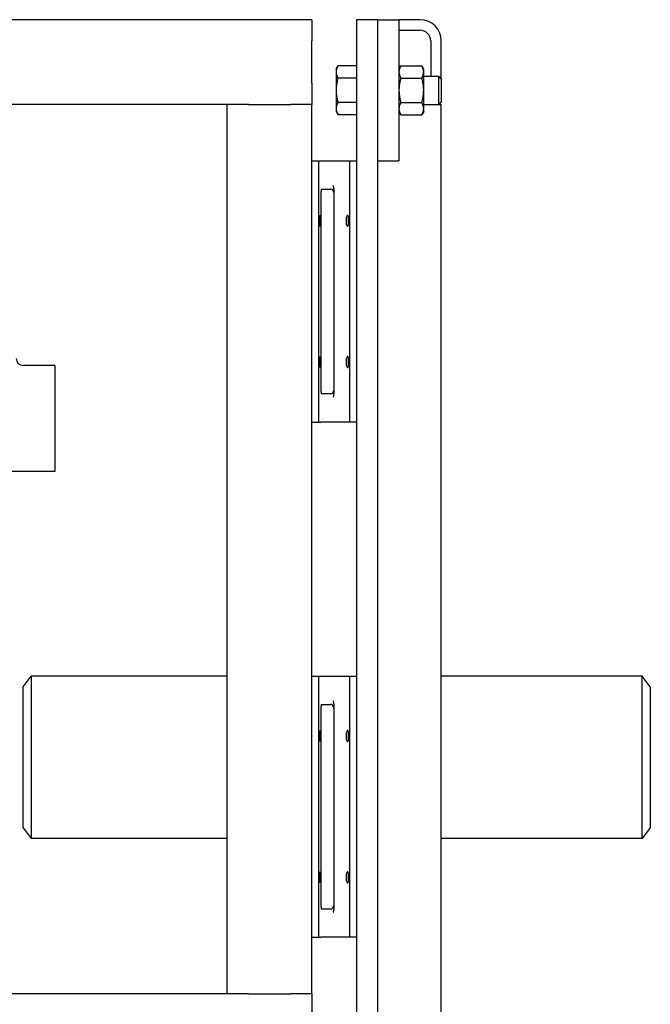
# Model space of a CAD drawing. Header units: inches. Extents: x 18 to 846, y -44 to 561.
# Tile 546 of 642: x 770 to 781, y 210 to 228. Entities that reach past the tile are written whole.
import ezdxf

# ---------------------------------------------------------------- set-up
doc = ezdxf.new("R2010")
doc.units = ezdxf.units.IN
doc.header["$LTSCALE"] = 24
doc.header["$MEASUREMENT"] = 0
doc.layers.add('Visible (ANSI)', color=7, linetype='Continuous', lineweight=30)

msp = doc.modelspace()

# ---------------------------------------------------------------- linework, layer by layer
at = {"layer": 'Visible (ANSI)'}
for p, q in [((774.70632, 227.7065), (752.70632, 227.7065)), ((774.70632, 227.7065), (774.70632, 227.3315)), ((775.8758, 227.7065), (775.5008, 227.7065)), ((775.5008, 227.7065), (775.5008, 193.61183)), ((775.8758, 193.61183), (775.8758, 227.7065)), ((775.8758, 227.7065), (776.2508, 227.7065)), ((776.2508, 227.7065), (776.2508, 225.2065)), ((776.6258, 227.7065), (776.2508, 227.7065)), ((776.2508, 227.519), (776.6258, 227.519)), ((774.70632, 226.5815), (774.70632, 227.3315)), ((776.8133, 227.3315), (776.8133, 226.7065)), ((777.0008, 226.65931), (777.0008, 227.3315)), ((775.1368, 226.8315), (775.17029, 226.88951)), ((775.5008, 226.88951), (775.17029, 226.88951)), ((775.5008, 226.88951), (775.5008, 226.78126)), ((776.2508, 226.8315), (776.2843, 226.88951)), ((776.2843, 226.88951), (776.65531, 226.88951)), ((776.6888, 226.8315), (776.65531, 226.88951)), ((775.1368, 226.8315), (775.1368, 226.78126)), ((775.1368, 226.78126), (775.1368, 226.4565)), ((775.5008, 226.8315), (775.5008, 226.8315)), ((775.5008, 226.78126), (775.5008, 226.67301)), ((776.6888, 226.78126), (776.6888, 226.8315)), ((776.6888, 226.4565), (776.6888, 226.78126)), ((776.6888, 226.7065), (776.95503, 226.7065)), ((776.95503, 226.2065), (776.95503, 226.7065)), ((777.0008, 226.65931), (776.95503, 226.7065)), ((774.70632, 226.5815), (774.70632, 226.2065)), ((775.5008, 226.67301), (775.17029, 226.67301)), ((775.5008, 226.67301), (775.5008, 226.4565)), ((776.2843, 226.67301), (776.65531, 226.67301)), ((777.0008, 226.65931), (777.0008, 226.25369)), ((775.1368, 226.4565), (775.1368, 226.13174)), ((775.5008, 226.4565), (775.5008, 226.24)), ((776.6888, 226.13174), (776.6888, 226.4565)), ((773.20632, 226.2065), (754.20632, 226.2065)), ((773.20632, 210.4565), (773.20632, 226.2065)), ((773.58132, 226.2065), (773.20632, 226.2065)), ((773.58132, 226.2065), (774.33132, 226.2065)), ((774.70632, 226.2065), (774.33132, 226.2065)), ((774.70632, 210.4565), (774.70632, 226.2065)), ((775.5008, 226.24), (775.17029, 226.24)), ((775.5008, 226.24), (775.5008, 226.13174)), ((776.2843, 226.24), (776.65531, 226.24)), ((776.6888, 226.2065), (776.95503, 226.2065)), ((777.0008, 226.25369), (776.95503, 226.2065)), ((776.95503, 226.2065), (777.0008, 226.2065)), ((777.0008, 205.90931), (777.0008, 226.2065)), ((775.1368, 226.13174), (775.1368, 226.0815)), ((775.1368, 226.0815), (775.17029, 226.02349)), ((775.5008, 226.02349), (775.17029, 226.02349)), ((775.5008, 226.13174), (775.5008, 226.02349)), ((775.5008, 226.0815), (775.5008, 226.0815)), ((776.2508, 226.0815), (776.2843, 226.02349)), ((776.2843, 226.02349), (776.65531, 226.02349)), ((776.6888, 226.0815), (776.65531, 226.02349)), ((776.6888, 226.0815), (776.6888, 226.13174)), ((774.70632, 225.2065), (774.83132, 225.2065)), ((774.83132, 220.5815), (774.83132, 225.2065)), ((774.83132, 225.2065), (774.86818, 225.2065)), ((774.86818, 225.2065), (775.3758, 225.2065)), ((775.3758, 225.2065), (775.5008, 225.2065)), ((775.3758, 225.2065), (775.3758, 220.5815)), ((775.8758, 225.2065), (776.2508, 225.2065)), ((774.86968, 221.12317), (774.86968, 224.66484)), ((774.87104, 224.7065), (775.03555, 224.7065)), ((775.09805, 224.7129), (775.09805, 221.0751)), ((770.1508, 221.5815), (769.5908, 221.5815)), ((770.1508, 221.5815), (770.1508, 219.7065)), ((775.03555, 221.0815), (774.87104, 221.0815)), ((774.70632, 220.5815), (774.83132, 220.5815)), ((774.83132, 220.5815), (774.86818, 220.5815)), ((775.3758, 220.5815), (774.86818, 220.5815)), ((775.5008, 220.5815), (775.3758, 220.5815)), ((770.1508, 219.7065), (769.23903, 219.7065)), ((769.5908, 215.894), (769.73468, 216.0815)), ((769.73468, 216.0815), (769.73468, 213.2065)), ((773.20632, 216.0815), (769.73468, 216.0815)), ((774.70632, 216.0815), (774.83132, 216.0815)), ((774.83132, 211.4565), (774.83132, 216.0815)), ((774.83132, 216.0815), (774.86818, 216.0815)), ((774.86818, 216.0815), (775.3758, 216.0815)), ((775.3758, 216.0815), (775.5008, 216.0815)), ((775.3758, 216.0815), (775.3758, 211.4565)), ((780.56193, 216.0815), (777.0008, 216.0815)), ((780.56193, 213.2065), (780.56193, 216.0815)), ((780.7058, 215.894), (780.56193, 216.0815)), ((769.5908, 213.394), (769.5908, 215.894)), ((780.7058, 215.894), (780.7058, 213.394)), ((774.86968, 211.99817), (774.86968, 215.53984)), ((774.87104, 215.5815), (775.03555, 215.5815)), ((775.09805, 215.5879), (775.09805, 211.9501)), ((769.5908, 213.394), (769.73468, 213.2065)), ((780.7058, 213.394), (780.56193, 213.2065)), ((773.20632, 213.2065), (769.73468, 213.2065)), ((780.56193, 213.2065), (777.0008, 213.2065)), ((775.03555, 211.9565), (774.87104, 211.9565)), ((774.70632, 211.4565), (774.83132, 211.4565)), ((774.83132, 211.4565), (774.86818, 211.4565)), ((775.3758, 211.4565), (774.86818, 211.4565)), ((775.5008, 211.4565), (775.3758, 211.4565)), ((773.20632, 210.4565), (754.20632, 210.4565)), ((773.58132, 210.4565), (773.20632, 210.4565)), ((773.58132, 210.4565), (774.33132, 210.4565)), ((774.70632, 210.4565), (774.33132, 210.4565)), ((774.70632, 210.4565), (774.70632, 210.0815))]:
    msp.add_line(p, q, dxfattribs=at)
for centre, radius, start, end in [((776.6258, 227.3315), 0.375, 0, 90), ((776.6258, 227.3315), 0.1875, 0, 90), ((775.03555, 224.644), 0.0625, 0, 90), ((769.5908, 221.7065), 0.125, 180, 270), ((775.03555, 221.144), 0.0625, 270, 0), ((775.03555, 215.519), 0.0625, 0, 90), ((775.03555, 212.019), 0.0625, 270, 0)]:
    msp.add_arc(centre, radius, start, end, dxfattribs=at)
for centre, start_param, end_param in [((774.87113, 224.66484), 3.14159265, 4.71238898), ((774.87113, 221.12317), 4.71238898, 6.28318531), ((774.87113, 215.53984), 3.14159265, 4.71238898), ((774.87113, 211.99817), 4.71238898, 6.28318531)]:
    msp.add_ellipse(centre, major_axis=(0, -0.04167), ratio=0.03492077, start_param=start_param, end_param=end_param, dxfattribs=at)
for centre in [(774.84225, 224.144), (774.84225, 221.644), (774.84225, 215.019), (774.84225, 212.519)]:
    msp.add_ellipse(centre, major_axis=(0, -0.09843), ratio=0.03492077, dxfattribs=at)
for points in [[(775.17029, 226.88951), (775.1368, 226.8315), (775.1368, 226.78126)], [(776.2843, 226.88951), (776.2508, 226.8315), (776.2508, 226.78126)], [(776.6888, 226.78126), (776.6888, 226.8315), (776.65531, 226.88951)], [(775.1368, 226.78126), (775.1368, 226.73102), (775.17029, 226.67301)], [(776.2508, 226.78126), (776.2508, 226.73102), (776.2843, 226.67301)], [(776.65531, 226.67301), (776.6888, 226.73102), (776.6888, 226.78126)], [(775.17029, 226.67301), (775.1368, 226.55698), (775.1368, 226.4565)], [(776.2843, 226.67301), (776.2508, 226.55698), (776.2508, 226.4565)], [(776.6888, 226.4565), (776.6888, 226.55698), (776.65531, 226.67301)], [(775.1368, 226.4565), (775.1368, 226.35602), (775.17029, 226.24)], [(776.2508, 226.4565), (776.2508, 226.35602), (776.2843, 226.24)], [(776.65531, 226.24), (776.6888, 226.35602), (776.6888, 226.4565)], [(775.17029, 226.24), (775.1368, 226.18198), (775.1368, 226.13174)], [(776.2843, 226.24), (776.2508, 226.18198), (776.2508, 226.13174)], [(776.6888, 226.13174), (776.6888, 226.18198), (776.65531, 226.24)], [(775.1368, 226.13174), (775.1368, 226.0815), (775.17029, 226.02349)], [(776.2508, 226.13174), (776.2508, 226.0815), (776.2843, 226.02349)], [(776.65531, 226.02349), (776.6888, 226.0815), (776.6888, 226.13174)]]:
    msp.add_rational_spline(points, [1, 1.0379548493, 1], degree=2, dxfattribs=at)
for points in [[(774.86818, 225.2065), (774.86823, 225.2065), (774.86829, 225.2064), (774.86835, 225.2062)], [(774.86835, 220.5818), (774.86829, 220.58161), (774.86823, 220.5815), (774.86818, 220.5815)], [(774.86818, 216.0815), (774.86823, 216.0815), (774.86829, 216.0814), (774.86835, 216.0812)], [(774.86835, 211.4568), (774.86829, 211.45661), (774.86823, 211.4565), (774.86818, 211.4565)]]:
    msp.add_open_spline(points, degree=3, dxfattribs=at)
for points, knots in [([(775.09805, 224.7129), (775.09805, 224.71612), (775.09796, 224.71934), (775.09717, 224.73183), (775.09573, 224.74093), (775.09056, 224.7587), (775.08726, 224.76491), (775.08477, 224.76888), (775.08473, 224.76894), (775.08469, 224.769)], [0, 0, 0, 0, 0.024551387, 0.024551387, 0.095629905, 0.095629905, 0.174881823, 0.174881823, 0.176157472, 0.176157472, 0.176157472, 0.176157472]), ([(775.35879, 224.144), (775.35879, 224.13166), (775.3584, 224.11851), (775.35675, 224.09435), (775.35548, 224.08334), (775.35231, 224.06576), (775.35019, 224.05811), (775.34516, 224.04802), (775.34224, 224.04558), (775.33639, 224.04558), (775.33305, 224.04808), (775.32654, 224.05828), (775.32338, 224.06596), (775.31831, 224.08352), (775.31603, 224.09445), (775.31294, 224.11851), (775.31215, 224.13165), (775.31215, 224.15636), (775.31294, 224.16949), (775.31603, 224.19355), (775.31831, 224.20449), (775.32338, 224.22204), (775.32654, 224.22973), (775.33305, 224.23992), (775.33639, 224.24243), (775.34224, 224.24243), (775.34516, 224.23998), (775.35019, 224.22989), (775.35231, 224.22224), (775.35548, 224.20466), (775.35675, 224.19365), (775.3584, 224.16949), (775.35879, 224.15634), (775.35879, 224.144)], [0, 0, 0, 0, 0.09401122, 0.09401122, 0.18802243, 0.18802243, 0.28431105, 0.28431105, 0.38059967, 0.38059967, 0.4782167, 0.4782167, 0.57583373, 0.57583373, 0.6699888, 0.6699888, 0.76414388, 0.76414388, 0.85829895, 0.85829895, 0.95245403, 0.95245403, 1.05007106, 1.05007106, 1.14768808, 1.14768808, 1.2439767, 1.2439767, 1.34026532, 1.34026532, 1.43427654, 1.43427654, 1.52828776, 1.52828776, 1.52828776, 1.52828776]), ([(775.35879, 221.644), (775.35879, 221.63166), (775.3584, 221.61851), (775.35675, 221.59435), (775.35548, 221.58334), (775.35231, 221.56576), (775.35019, 221.55811), (775.34516, 221.54802), (775.34224, 221.54558), (775.33639, 221.54558), (775.33305, 221.54808), (775.32654, 221.55828), (775.32338, 221.56596), (775.31831, 221.58352), (775.31603, 221.59445), (775.31294, 221.61851), (775.31215, 221.63165), (775.31215, 221.65636), (775.31294, 221.66949), (775.31603, 221.69355), (775.31831, 221.70449), (775.32338, 221.72204), (775.32654, 221.72973), (775.33305, 221.73992), (775.33639, 221.74243), (775.34224, 221.74243), (775.34516, 221.73998), (775.35019, 221.72989), (775.35231, 221.72224), (775.35548, 221.70466), (775.35675, 221.69365), (775.3584, 221.66949), (775.35879, 221.65634), (775.35879, 221.644)], [0, 0, 0, 0, 0.09401122, 0.09401122, 0.18802243, 0.18802243, 0.28431105, 0.28431105, 0.38059967, 0.38059967, 0.4782167, 0.4782167, 0.57583373, 0.57583373, 0.6699888, 0.6699888, 0.76414388, 0.76414388, 0.85829895, 0.85829895, 0.95245403, 0.95245403, 1.05007106, 1.05007106, 1.14768808, 1.14768808, 1.2439767, 1.2439767, 1.34026532, 1.34026532, 1.43427654, 1.43427654, 1.52828776, 1.52828776, 1.52828776, 1.52828776]), ([(775.08469, 221.019), (775.08473, 221.01906), (775.08477, 221.01913), (775.08791, 221.02413), (775.09044, 221.02973), (775.09466, 221.04278), (775.09618, 221.05019), (775.09774, 221.06351), (775.09805, 221.06931), (775.09805, 221.0751)], [-0.000682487, -0.000682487, -0.000682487, -0.000682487, 0, 0, 0.053671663, 0.053671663, 0.113306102, 0.113306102, 0.157716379, 0.157716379, 0.157716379, 0.157716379]), ([(775.09805, 215.5879), (775.09805, 215.59112), (775.09796, 215.59434), (775.09717, 215.60683), (775.09573, 215.61593), (775.09056, 215.6337), (775.08726, 215.63991), (775.08477, 215.64388), (775.08473, 215.64394), (775.08469, 215.644)], [0, 0, 0, 0, 0.024551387, 0.024551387, 0.095629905, 0.095629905, 0.174881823, 0.174881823, 0.176157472, 0.176157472, 0.176157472, 0.176157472]), ([(775.35879, 215.019), (775.35879, 215.00666), (775.3584, 214.99351), (775.35675, 214.96935), (775.35548, 214.95834), (775.35231, 214.94076), (775.35019, 214.93311), (775.34516, 214.92302), (775.34224, 214.92058), (775.33639, 214.92058), (775.33305, 214.92308), (775.32654, 214.93328), (775.32338, 214.94096), (775.31831, 214.95852), (775.31603, 214.96945), (775.31294, 214.99351), (775.31215, 215.00665), (775.31215, 215.03136), (775.31294, 215.04449), (775.31603, 215.06855), (775.31831, 215.07949), (775.32338, 215.09704), (775.32654, 215.10473), (775.33305, 215.11492), (775.33639, 215.11743), (775.34224, 215.11743), (775.34516, 215.11498), (775.35019, 215.10489), (775.35231, 215.09724), (775.35548, 215.07966), (775.35675, 215.06865), (775.3584, 215.04449), (775.35879, 215.03134), (775.35879, 215.019)], [0, 0, 0, 0, 0.09401122, 0.09401122, 0.18802243, 0.18802243, 0.28431105, 0.28431105, 0.38059967, 0.38059967, 0.4782167, 0.4782167, 0.57583373, 0.57583373, 0.6699888, 0.6699888, 0.76414388, 0.76414388, 0.85829895, 0.85829895, 0.95245403, 0.95245403, 1.05007106, 1.05007106, 1.14768808, 1.14768808, 1.2439767, 1.2439767, 1.34026532, 1.34026532, 1.43427654, 1.43427654, 1.52828776, 1.52828776, 1.52828776, 1.52828776]), ([(775.35879, 212.519), (775.35879, 212.50666), (775.3584, 212.49351), (775.35675, 212.46935), (775.35548, 212.45834), (775.35231, 212.44076), (775.35019, 212.43311), (775.34516, 212.42302), (775.34224, 212.42058), (775.33639, 212.42058), (775.33305, 212.42308), (775.32654, 212.43328), (775.32338, 212.44096), (775.31831, 212.45852), (775.31603, 212.46945), (775.31294, 212.49351), (775.31215, 212.50665), (775.31215, 212.53136), (775.31294, 212.54449), (775.31603, 212.56855), (775.31831, 212.57949), (775.32338, 212.59704), (775.32654, 212.60473), (775.33305, 212.61492), (775.33639, 212.61743), (775.34224, 212.61743), (775.34516, 212.61498), (775.35019, 212.60489), (775.35231, 212.59724), (775.35548, 212.57966), (775.35675, 212.56865), (775.3584, 212.54449), (775.35879, 212.53134), (775.35879, 212.519)], [0, 0, 0, 0, 0.09401122, 0.09401122, 0.18802243, 0.18802243, 0.28431105, 0.28431105, 0.38059967, 0.38059967, 0.4782167, 0.4782167, 0.57583373, 0.57583373, 0.6699888, 0.6699888, 0.76414388, 0.76414388, 0.85829895, 0.85829895, 0.95245403, 0.95245403, 1.05007106, 1.05007106, 1.14768808, 1.14768808, 1.2439767, 1.2439767, 1.34026532, 1.34026532, 1.43427654, 1.43427654, 1.52828776, 1.52828776, 1.52828776, 1.52828776]), ([(775.08469, 211.894), (775.08473, 211.89406), (775.08477, 211.89413), (775.08791, 211.89913), (775.09044, 211.90473), (775.09466, 211.91778), (775.09618, 211.92519), (775.09774, 211.93851), (775.09805, 211.94431), (775.09805, 211.9501)], [-0.000682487, -0.000682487, -0.000682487, -0.000682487, 0, 0, 0.053671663, 0.053671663, 0.113306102, 0.113306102, 0.157716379, 0.157716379, 0.157716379, 0.157716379])]:
    msp.add_open_spline(points, degree=3, knots=knots, dxfattribs=at)

doc.saveas('drawing.dxf')
